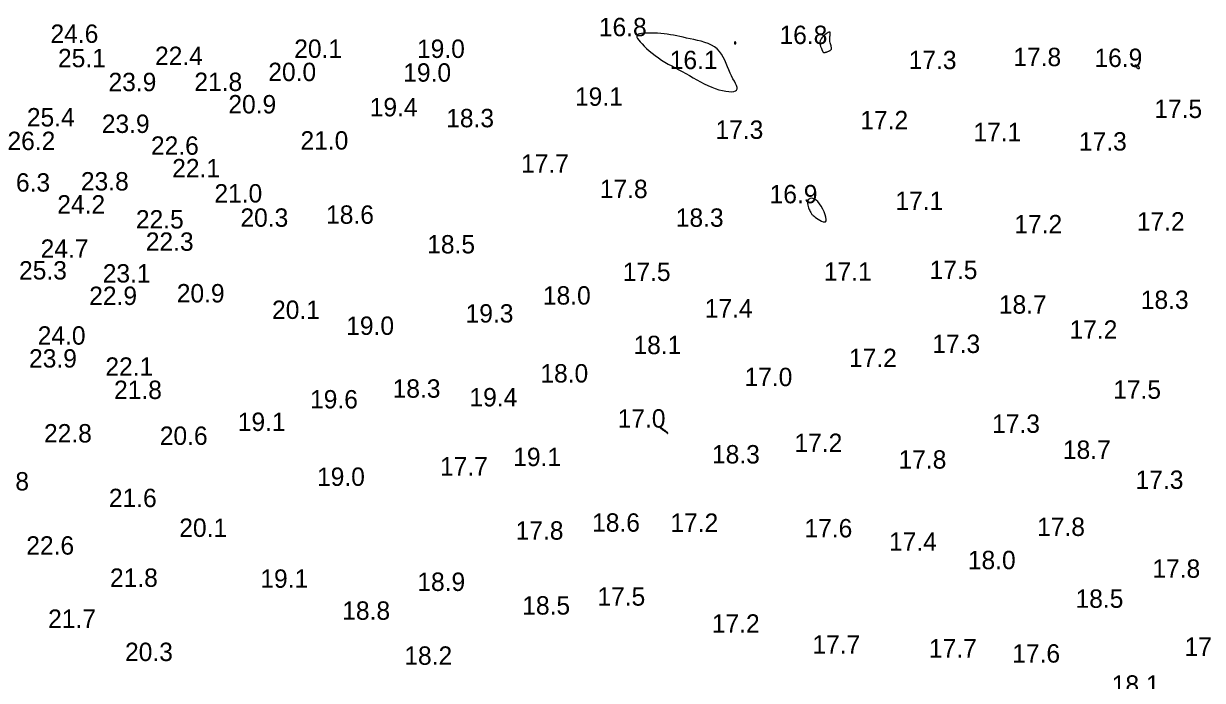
# Model space of a CAD drawing. Extents: x 3040093 to 3056816, y 408076 to 509144.
# Drawn here: x 3044904.9 to 3045225.6, y 433713.8 to 433892.4 of the extents above; entities that cross this region are included whole.
import ezdxf

# ---------------------------------------------------------------- set-up
doc = ezdxf.new("R2010")
doc.units = 0
for name, color, linetype in [('V-CHAN-CONT-EL17', 7, 'Continuous'), ('V-TOPO-SOUN-0610', 7, 'Continuous'), ('V-TOPO-SOUN-0810', 7, 'Continuous'), ('V-TOPO-SOUN-EXSS', 7, 'Continuous')]:
    doc.layers.add(name, color=color, linetype=linetype)

msp = doc.modelspace()

# ---------------------------------------------------------------- linework, layer by layer
at = {"layer": 'V-CHAN-CONT-EL17'}
for points in [[(3045078.44, 433882.52), (3045079.34, 433881.97), (3045080.26, 433881.43), (3045081.19, 433880.91), (3045082.13, 433880.4), (3045083.09, 433879.89), (3045084.06, 433879.38), (3045085.05, 433878.84), (3045086.04, 433878.29), (3045087.04, 433877.73), (3045088.04, 433877.17), (3045089.05, 433876.62), (3045090.06, 433876.09), (3045091.06, 433875.6), (3045092.07, 433875.16), (3045093.06, 433874.77), (3045094.05, 433874.45), (3045095, 433874.21), (3045095.9, 433874.03), (3045096.73, 433873.94), (3045097.46, 433873.92), (3045098.07, 433873.99), (3045098.55, 433874.13), (3045098.86, 433874.37), (3045098.99, 433874.69), (3045098.97, 433875.1), (3045098.82, 433875.58), (3045098.56, 433876.14), (3045098.23, 433876.76), (3045097.86, 433877.45), (3045097.46, 433878.19), (3045097.07, 433878.99), (3045096.7, 433879.84), (3045096.35, 433880.71), (3045096, 433881.6), (3045095.62, 433882.47), (3045095.21, 433883.32), (3045094.75, 433884.13), (3045094.21, 433884.88), (3045093.57, 433885.54), (3045092.84, 433886.11), (3045092.01, 433886.59), (3045091.12, 433886.99), (3045090.17, 433887.33), (3045089.18, 433887.62), (3045088.17, 433887.88), (3045087.17, 433888.1), (3045086.19, 433888.31), (3045085.24, 433888.52), (3045084.32, 433888.72), (3045083.43, 433888.92), (3045082.55, 433889.1), (3045081.69, 433889.27), (3045080.83, 433889.43), (3045079.97, 433889.56), (3045079.11, 433889.67), (3045078.23, 433889.76), (3045077.35, 433889.82), (3045076.5, 433889.86), (3045075.67, 433889.88), (3045074.88, 433889.87), (3045074.15, 433889.85), (3045073.5, 433889.8), (3045072.94, 433889.74), (3045072.47, 433889.66), (3045072.11, 433889.55), (3045071.86, 433889.41), (3045071.71, 433889.23), (3045071.67, 433889.01), (3045071.74, 433888.73), (3045071.92, 433888.38), (3045072.21, 433887.97), (3045072.61, 433887.48), (3045073.11, 433886.93), (3045073.69, 433886.33), (3045074.36, 433885.7), (3045075.09, 433885.04), (3045075.88, 433884.39), (3045076.71, 433883.74), (3045077.56, 433883.11)], [(3045122.35, 433884.75), (3045122.39, 433884.71), (3045122.43, 433884.67), (3045122.48, 433884.64), (3045122.52, 433884.61), (3045122.57, 433884.6), (3045122.61, 433884.58), (3045122.66, 433884.57), (3045122.7, 433884.57), (3045122.75, 433884.57), (3045122.8, 433884.57), (3045122.85, 433884.58), (3045122.91, 433884.59), (3045122.98, 433884.61), (3045123.07, 433884.64), (3045123.16, 433884.67), (3045123.27, 433884.71), (3045123.4, 433884.75), (3045123.53, 433884.8), (3045123.67, 433884.85), (3045123.81, 433884.91), (3045123.95, 433884.96), (3045124.09, 433885.02), (3045124.21, 433885.08), (3045124.33, 433885.15), (3045124.43, 433885.22), (3045124.52, 433885.3), (3045124.58, 433885.39), (3045124.64, 433885.49), (3045124.66, 433885.62), (3045124.67, 433885.77), (3045124.65, 433885.95), (3045124.6, 433886.16), (3045124.53, 433886.39), (3045124.46, 433886.65), (3045124.38, 433886.94), (3045124.3, 433887.24), (3045124.23, 433887.55), (3045124.19, 433887.88), (3045124.17, 433888.21), (3045124.18, 433888.55), (3045124.21, 433888.89), (3045124.26, 433889.21), (3045124.3, 433889.49), (3045124.32, 433889.74), (3045124.31, 433889.94), (3045124.26, 433890.07), (3045124.15, 433890.13), (3045123.98, 433890.1), (3045123.75, 433890), (3045123.48, 433889.84), (3045123.19, 433889.64), (3045122.89, 433889.39), (3045122.59, 433889.13), (3045122.31, 433888.85), (3045122.07, 433888.57), (3045121.88, 433888.31), (3045121.73, 433888.06), (3045121.62, 433887.82), (3045121.55, 433887.6), (3045121.51, 433887.38), (3045121.5, 433887.17), (3045121.52, 433886.97), (3045121.54, 433886.78), (3045121.59, 433886.59), (3045121.64, 433886.4), (3045121.71, 433886.22), (3045121.77, 433886.05), (3045121.84, 433885.89), (3045121.91, 433885.74), (3045121.98, 433885.59), (3045122.04, 433885.46), (3045122.08, 433885.35), (3045122.13, 433885.24), (3045122.17, 433885.14), (3045122.2, 433885.06), (3045122.23, 433884.98), (3045122.26, 433884.91), (3045122.29, 433884.85), (3045122.32, 433884.8)], [(3045098.25, 433887.03), (3045098.28, 433886.98), (3045098.31, 433886.95), (3045098.35, 433886.93), (3045098.39, 433886.91), (3045098.43, 433886.9), (3045098.47, 433886.9), (3045098.51, 433886.9), (3045098.54, 433886.9), (3045098.56, 433886.9), (3045098.58, 433886.91), (3045098.6, 433886.91), (3045098.61, 433886.92), (3045098.62, 433886.93), (3045098.62, 433886.94), (3045098.63, 433886.96), (3045098.64, 433886.97), (3045098.64, 433886.98), (3045098.65, 433887), (3045098.65, 433887.02), (3045098.66, 433887.04), (3045098.66, 433887.07), (3045098.65, 433887.11), (3045098.65, 433887.16), (3045098.64, 433887.22), (3045098.63, 433887.28), (3045098.61, 433887.34), (3045098.59, 433887.4), (3045098.56, 433887.45), (3045098.53, 433887.49), (3045098.5, 433887.52), (3045098.46, 433887.52), (3045098.43, 433887.51), (3045098.39, 433887.47), (3045098.35, 433887.41), (3045098.31, 433887.35), (3045098.28, 433887.28), (3045098.26, 433887.21), (3045098.24, 433887.14), (3045098.24, 433887.08)], [(3045208.44, 433880.34), (3045208.43, 433880.41), (3045208.41, 433880.48), (3045208.37, 433880.56), (3045208.33, 433880.64), (3045208.28, 433880.71), (3045208.23, 433880.79), (3045208.18, 433880.85), (3045208.13, 433880.9), (3045208.08, 433880.93), (3045208.03, 433880.96), (3045207.98, 433880.99), (3045207.93, 433881.01), (3045207.87, 433881.02), (3045207.8, 433881.04), (3045207.72, 433881.06), (3045207.64, 433881.08), (3045207.55, 433881.1), (3045207.47, 433881.12), (3045207.39, 433881.14), (3045207.31, 433881.15), (3045207.26, 433881.14), (3045207.22, 433881.12), (3045207.21, 433881.08), (3045207.22, 433881.02), (3045207.27, 433880.94), (3045207.33, 433880.85), (3045207.41, 433880.75), (3045207.5, 433880.65), (3045207.61, 433880.55), (3045207.71, 433880.45), (3045207.82, 433880.37), (3045207.93, 433880.31), (3045208.03, 433880.26), (3045208.13, 433880.22), (3045208.22, 433880.2), (3045208.29, 433880.2), (3045208.35, 433880.21), (3045208.4, 433880.24), (3045208.43, 433880.28)], [(3045123.22, 433839.2), (3045123.12, 433839.78), (3045122.92, 433840.47), (3045122.63, 433841.23), (3045122.27, 433842), (3045121.85, 433842.76), (3045121.4, 433843.45), (3045120.94, 433844.02), (3045120.48, 433844.45), (3045120.03, 433844.73), (3045119.61, 433844.88), (3045119.21, 433844.92), (3045118.87, 433844.85), (3045118.58, 433844.7), (3045118.35, 433844.47), (3045118.2, 433844.18), (3045118.13, 433843.85), (3045118.14, 433843.48), (3045118.2, 433843.08), (3045118.3, 433842.68), (3045118.44, 433842.29), (3045118.59, 433841.92), (3045118.75, 433841.58), (3045118.89, 433841.29), (3045119.01, 433841.05), (3045119.12, 433840.85), (3045119.23, 433840.69), (3045119.35, 433840.54), (3045119.5, 433840.4), (3045119.69, 433840.24), (3045119.93, 433840.06), (3045120.24, 433839.83), (3045120.62, 433839.56), (3045121.06, 433839.26), (3045121.51, 433838.98), (3045121.97, 433838.73), (3045122.39, 433838.55), (3045122.75, 433838.48), (3045123.03, 433838.54), (3045123.19, 433838.78)], [(3045079.82, 433781.21), (3045079.91, 433781.16), (3045079.97, 433781.12), (3045080.01, 433781.09), (3045080.04, 433781.06), (3045080.06, 433781.05), (3045080.06, 433781.04), (3045080.07, 433781.03), (3045080.07, 433781.01), (3045080.08, 433781), (3045080.08, 433780.99), (3045080.08, 433780.98), (3045080.08, 433780.97), (3045080.09, 433780.96), (3045080.1, 433780.95), (3045080.1, 433780.95), (3045080.11, 433780.95), (3045080.12, 433780.95), (3045080.13, 433780.96), (3045080.14, 433780.97), (3045080.15, 433780.98), (3045080.15, 433780.99), (3045080.16, 433781.01), (3045080.16, 433781.02), (3045080.17, 433781.03), (3045080.16, 433781.04), (3045080.16, 433781.05), (3045080.15, 433781.07), (3045080.15, 433781.08), (3045080.14, 433781.09), (3045080.14, 433781.09), (3045080.13, 433781.1), (3045080.12, 433781.11), (3045080.12, 433781.12), (3045080.1, 433781.13), (3045080.08, 433781.15), (3045080.04, 433781.18), (3045079.99, 433781.22), (3045079.92, 433781.29), (3045079.82, 433781.37), (3045079.7, 433781.47), (3045079.55, 433781.59), (3045079.4, 433781.72), (3045079.23, 433781.85), (3045079.06, 433781.99), (3045078.9, 433782.12), (3045078.75, 433782.24), (3045078.62, 433782.35), (3045078.51, 433782.44), (3045078.42, 433782.51), (3045078.35, 433782.56), (3045078.3, 433782.6), (3045078.25, 433782.64), (3045078.21, 433782.66), (3045078.18, 433782.68), (3045078.15, 433782.69), (3045078.11, 433782.71), (3045078.08, 433782.72), (3045078.04, 433782.73), (3045078, 433782.74), (3045077.97, 433782.74), (3045077.95, 433782.74), (3045077.93, 433782.73), (3045077.92, 433782.71), (3045077.92, 433782.68), (3045077.93, 433782.65), (3045077.96, 433782.6), (3045078, 433782.55), (3045078.06, 433782.48), (3045078.14, 433782.41), (3045078.24, 433782.32), (3045078.37, 433782.22), (3045078.52, 433782.1), (3045078.69, 433781.98), (3045078.87, 433781.85), (3045079.05, 433781.73), (3045079.24, 433781.6), (3045079.41, 433781.48), (3045079.58, 433781.38), (3045079.71, 433781.29)]]:
    msp.add_lwpolyline(points, close=True, dxfattribs=at)

# ---------------------------------------------------------------- texts
at = {"layer": 'V-TOPO-SOUN-0610'}
for s, p in [('16.8 ', (3045061.37, 433889.01)), ('16.8 ', (3045110.52, 433886.88)), ('16.1 ', (3045080.66, 433880.05)), ('17.3 ', (3045145.66, 433880.05)), ('17.8 ', (3045174.13, 433880.87)), ('16.9 ', (3045196.21, 433880.64)), ('19.4 ', (3044999.04, 433867.22)), ('19.1 ', (3045054.88, 433870.08)), ('18.3 ', (3045019.84, 433864.24)), ('17.2 ', (3045132.5, 433863.71)), ('17.5 ', (3045212.49, 433866.76)), ('17.3 ', (3045093.1, 433861.09)), ('21.0 ', (3044980.2, 433858.17)), ('17.1 ', (3045163.27, 433860.46)), ('17.3 ', (3045191.98, 433857.91)), ('17.7 ', (3045040.21, 433851.87)), ('17.8 ', (3045061.63, 433844.98)), ('16.9 ', (3045107.83, 433843.57)), ('17.1 ', (3045142.05, 433841.76)), ('20.3 ', (3044963.86, 433837.18)), ('18.6 ', (3044987.16, 433837.99)), ('18.3 ', (3045082.3, 433837.17)), ('17.2 ', (3045174.4, 433835.4)), ('17.2 ', (3045207.73, 433836.15)), ('18.5 ', (3045014.68, 433829.92)), ('17.5 ', (3045067.87, 433822.44)), ('17.1 ', (3045122.59, 433822.51)), ('17.5 ', (3045151.36, 433822.96)), ('20.9 ', (3044946.54, 433816.6)), ('18.0 ', (3045046.15, 433816.01)), ('17.4 ', (3045090.18, 433812.5)), ('18.7 ', (3045170.2, 433813.55)), ('18.3 ', (3045208.81, 433814.83)), ('20.1 ', (3044972.46, 433812.11)), ('19.3 ', (3045025.12, 433811.12)), ('19.0 ', (3044992.64, 433807.77)), ('17.2 ', (3045189.42, 433806.72)), ('17.3 ', (3045152.09, 433802.85)), ('18.1 ', (3045070.79, 433802.53)), ('17.2 ', (3045129.42, 433799.01)), ('18.0 ', (3045045.46, 433794.82)), ('17.0 ', (3045101, 433793.83)), ('21.8 ', (3044929.48, 433790.33)), ('18.3 ', (3045005.27, 433790.68)), ('17.5 ', (3045201.3, 433790.39)), ('19.6 ', (3044982.8, 433787.76)), ('19.4 ', (3045026.17, 433788.32)), ('19.1 ', (3044963.14, 433781.63)), ('17.0 ', (3045066.49, 433782.55)), ('17.3 ', (3045168.36, 433781.13)), ('22.8 ', (3044910.42, 433778.51)), ('20.6 ', (3044941.92, 433777.85)), ('17.2 ', (3045114.59, 433775.92)), ('18.7 ', (3045187.62, 433774.05)), ('19.1 ', (3045038.08, 433772.08)), ('18.3 ', (3045092.15, 433772.8)), ('17.8 ', (3045142.9, 433771.39)), ('17.7 ', (3045018.16, 433769.52)), ('23.8 ', (3044893.33, 433765.45)), ('19.0 ', (3044984.7, 433766.7)), ('17.3 ', (3045207.4, 433765.88)), ('21.6 ', (3044928.07, 433760.92)), ('20.1 ', (3044947.23, 433752.82)), ('17.8 ', (3045038.73, 433752.07)), ('18.6 ', (3045059.53, 433754.23)), ('17.2 ', (3045080.83, 433754.2)), ('17.6 ', (3045117.31, 433752.69)), ('17.8 ', (3045180.6, 433753.08)), ('17.4 ', (3045140.31, 433749.05)), ('22.6 ', (3044905.6, 433748)), ('18.0 ', (3045161.76, 433744.03)), ('21.8 ', (3044928.37, 433739.24)), ('19.1 ', (3044969.28, 433738.98)), ('17.8 ', (3045211.96, 433741.7)), ('18.9 ', (3045011.99, 433738.12)), ('17.5 ', (3045060.98, 433734.12)), ('18.5 ', (3045191.06, 433733.53)), ('18.8 ', (3044991.56, 433730.28)), ('18.5 ', (3045040.54, 433731.69)), ('21.7 ', (3044911.54, 433728.08)), ('17.2 ', (3045092.11, 433726.77)), ('17.7 ', (3045119.47, 433721.06)), ('17.7 ', (3045151.17, 433720.01)), ('17.9 ', (3045220.72, 433720.47)), ('20.3 ', (3044932.47, 433719.06)), ('18.2 ', (3045008.45, 433718.04)), ('17.6 ', (3045173.84, 433718.63)), ('18.1 ', (3045200.91, 433710.17))]:
    msp.add_text(s, height=5, dxfattribs=at).set_placement(p)
at = {"layer": 'V-TOPO-SOUN-0810'}
for s, p in [('24.6 ', (3044912.19, 433887.2)), ('20.0 ', (3044971.44, 433876.8)), ('19.0 ', (3045008.16, 433876.64)), ('23.9 ', (3044927.97, 433874.06)), ('21.8 ', (3044951.33, 433874.11)), ('25.4 ', (3044905.76, 433864.47)), ('22.6 ', (3044939.52, 433856.76)), ('26.3 ', (3044899.07, 433846.74)), ('23.8 ', (3044920.46, 433847.05)), ('21.0 ', (3044956.78, 433843.78)), ('24.7 ', (3044909.5, 433828.74)), ('22.3 ', (3044938.11, 433830.64)), ('23.1 ', (3044926.4, 433822.01)), ('23.9 ', (3044906.35, 433798.88)), ('22.1 ', (3044927.12, 433796.65))]:
    msp.add_text(s, height=5, dxfattribs=at).set_placement(p)
at = {"layer": 'V-TOPO-SOUN-EXSS'}
for s, p in [('20.1 ', (3044978.5, 433883.13)), ('19.0 ', (3045011.9, 433883.1)), ('25.1 ', (3044914.23, 433880.57)), ('22.4 ', (3044940.63, 433881.17)), ('20.9 ', (3044960.58, 433868.01)), ('23.9 ', (3044926.14, 433862.7)), ('26.2 ', (3044900.48, 433858.04)), ('22.1 ', (3044945.3, 433850.62)), ('24.2 ', (3044914.03, 433840.78)), ('22.5 ', (3044935.42, 433836.71)), ('25.3 ', (3044903.63, 433822.83)), ('22.9 ', (3044922.72, 433815.91)), ('24.0 ', (3044908.71, 433805.11))]:
    msp.add_text(s, height=5, dxfattribs=at).set_placement(p)

doc.saveas('drawing.dxf')
